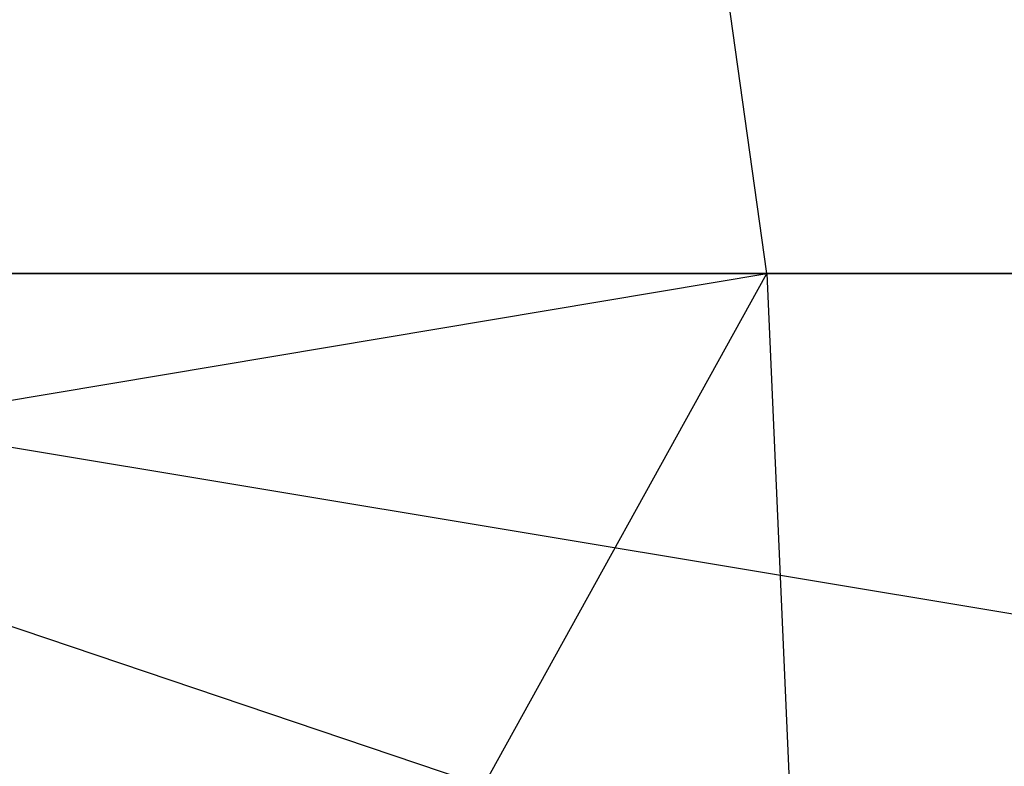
# Model space of a CAD drawing. Extents: x -172 to 172, y -29 to 28.
# Tile 686 of 914: x 45.41 to 48.26, y 14.42 to 16.58. Entities that reach past the tile are written whole.
import ezdxf

# ---------------------------------------------------------------- set-up
doc = ezdxf.new("R2010")
doc.units = 0
doc.header["$LTSCALE"] = 25.4
doc.layers.get('0').update_dxf_attribs({"linetype": 'CONTINUOUS'})

msp = doc.modelspace()

# ---------------------------------------------------------------- linework, layer by layer
at = {"color": 0}
for p, q in [((47.5724, 15.8448, -1077.6942), (47.3763, 17.2386, -1078.3768)), ((47.5724, 15.8448, -1077.6942), (47.3763, 17.2386, -1078.3768)), ((38.2982, 15.8448, -1075.3063), (47.5724, 15.8448, -1077.6942)), ((38.2982, 15.8448, -1075.3063), (47.5724, 15.8448, -1077.6942)), ((38.3526, 14.2997, -1075.0677), (47.5724, 15.8448, -1077.6942)), ((38.3526, 14.2997, -1075.0677), (47.5724, 15.8448, -1077.6942)), ((51.5668, 15.8448, -1407.6057), (42.3531, 15.8448, -1410.2174)), ((46.9295, 14.2997, -1409.2437), (42.3531, 15.8448, -1410.2174)), ((51.6401, 14.2997, -1407.8391), (42.3531, 15.8448, -1410.2174)), ((51.5668, 15.8448, -1407.6057), (42.3531, 15.8448, -1410.2174)), ((51.6401, 14.2997, -1407.8391), (42.3531, 15.8448, -1410.2174)), ((46.9295, 14.2997, -1409.2437), (42.3531, 15.8448, -1410.2174)), ((46.7174, 14.2997, -1077.1967), (47.5724, 15.8448, -1077.6942)), ((46.7174, 14.2997, -1077.1967), (47.5724, 15.8448, -1077.6942)), ((47.5724, 15.8448, -1077.6942), (56.6996, 15.8448, -1080.594)), ((47.5724, 15.8448, -1077.6942), (47.64, 14.2997, -1077.459)), ((47.5724, 15.8448, -1077.6942), (56.6996, 15.8448, -1080.594)), ((47.5724, 15.8448, -1077.6942), (47.64, 14.2997, -1077.459))]:
    msp.add_line(p, q, dxfattribs=at)

doc.saveas('drawing.dxf')
